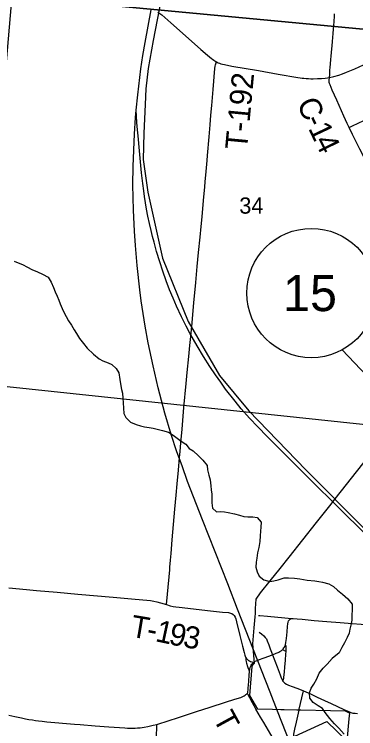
# Model space of a CAD drawing. Extents: x 0 to 1101, y 0 to 440.
# Drawn here: x 194.8 to 221.3, y 284.1 to 339.3 of the extents above; entities that cross this region are included whole.
import ezdxf

# ---------------------------------------------------------------- set-up
doc = ezdxf.new("R2010")
doc.units = 0
for name, color, linetype in [('GM_X_City_Street', 7, 'Continuous'), ('GM_X_Corporation', 7, 'Continuous'), ('GM_X_County_Road', 7, 'Continuous'), ('GM_X_County_Road_Text', 7, 'Continuous'), ('GM_X_Minor_River', 7, 'Continuous'), ('GM_X_Rail_Line', 7, 'Continuous'), ('GM_X_Section', 7, 'Continuous'), ('GM_X_Section_Text', 7, 'Continuous'), ('GM_X_State_Route', 7, 'Continuous'), ('GM_X_Township_Road', 7, 'Continuous'), ('GM_X_Township_Road_Text', 7, 'Continuous'), ('SH_Masking', 7, 'Continuous'), ('SH_Text', 7, 'Continuous')]:
    doc.layers.add(name, color=color, linetype=linetype)

msp = doc.modelspace()

# ---------------------------------------------------------------- linework, layer by layer
at = {"layer": 'GM_X_City_Street'}
for points in [[(213.743, 292.849), (213.836, 292.839), (214.448, 292.784), (215.791, 292.669), (216.294, 292.611)], [(216.294, 292.611), (216.437, 292.604), (216.731, 292.583), (217.12, 292.549), (218.053, 292.467), (219.02, 292.388), (220.056, 292.306), (220.999, 292.231), (221.694, 292.179), (222.238, 292.145), (222.813, 292.125)], [(213.806, 291.546), (213.97, 291.427), (214.162, 291.273), (214.27, 291.151), (214.351, 291.031), (214.425, 290.884), (214.549, 290.576), (214.656, 290.258), (214.75, 289.994), (214.815, 289.81), (215.175, 288.875), (215.413, 288.244), (215.464, 288.11), (215.531, 287.961), (215.574, 287.869), (215.623, 287.769), (215.678, 287.702), (215.73, 287.65), (215.781, 287.611), (215.903, 287.531), (216.062, 287.461), (216.342, 287.355), (216.708, 287.224), (217.049, 287.093), (217.222, 287.025), (217.754, 286.779), (218.283, 286.53), (218.841, 286.275), (219.374, 286.034), (220.355, 285.578), (220.617, 285.459), (220.831, 285.362), (220.956, 285.319), (221.038, 285.301), (221.138, 285.286), (221.215, 285.276), (221.403, 285.271)], [(215.617, 290.216), (215.655, 290.189), (215.822, 290.07), (215.872, 290.034)], [(215.623, 287.769), (215.657, 287.836), (215.681, 287.918), (215.699, 287.992), (215.711, 288.079), (215.751, 288.453), (215.785, 288.883), (215.824, 289.361), (215.866, 289.88), (215.872, 290.034), (215.881, 290.315), (215.881, 290.43), (215.873, 290.48), (215.857, 290.52), (215.825, 290.571)]]:
    msp.add_lwpolyline(points, dxfattribs=at)
at = {"layer": 'GM_X_Corporation'}
msp.add_lwpolyline([(216.549, 283.51), (219.039, 284.653), (220.6, 283.117), (220.765, 284.862), (220.805, 285.282), (220.737, 285.313), (220.481, 285.431), (219.303, 285.461), (217.017, 285.518), (216.716, 285.526), (215.717, 285.551), (215.46, 285.558), (214.815, 285.574), (213.703, 285.602), (213.068, 286.652), (213.253, 288.895), (213.259, 288.916), (213.269, 288.944), (213.284, 288.98), (213.302, 289.013), (213.317, 289.039), (213.335, 289.063), (213.357, 289.088), (213.373, 289.105), (213.392, 289.124), (213.41, 289.138), (213.424, 289.149), (213.299, 290.637), (213.411, 291.889), (213.487, 292.749), (213.504, 293.007), (213.518, 293.375), (213.555, 294.105), (213.893, 294.582), (214.654, 295.528), (215.421, 296.482), (216.12, 297.353), (218.239, 300.033), (219.268, 301.334), (219.682, 301.859), (223.961, 307.274)], dxfattribs=at)
at = {"layer": 'GM_X_County_Road'}
msp.add_lwpolyline([(213.051, 288.522), (213.009, 288.617), (212.969, 288.705), (212.908, 288.884), (212.845, 289.131), (212.815, 289.273), (212.799, 289.379), (212.799, 289.473), (212.799, 289.534)], dxfattribs=at)
at = {"layer": 'GM_X_Minor_River'}
for points in [[(194.837, 320.253), (195.153, 320.122), (195.47, 319.991), (195.875, 319.768), (196.202, 319.591), (196.632, 319.413), (197.016, 319.247), (197.478, 319), (197.699, 318.62), (197.885, 318.196), (198.015, 317.864), (198.157, 317.531), (198.289, 317.233), (198.397, 316.947), (198.539, 316.58), (198.67, 316.293), (198.847, 315.971), (199.045, 315.627), (199.267, 315.304), (199.488, 314.925), (199.665, 314.637), (199.898, 314.269), (200.198, 313.865), (200.487, 313.507), (200.98, 313.055), (201.406, 312.694), (201.699, 312.53), (202.106, 312.386), (202.4, 312.244), (202.736, 311.942), (202.934, 311.609), (203.016, 311.095), (203.067, 310.753), (203.139, 310.319), (203.214, 310.022), (203.253, 309.657), (203.28, 309.281), (203.284, 308.883), (203.334, 308.45), (203.465, 308.163), (203.845, 307.792), (204.275, 307.614), (204.614, 307.505), (204.92, 307.432), (205.272, 307.38), (205.601, 307.328), (206.009, 307.23), (206.304, 307.157), (206.791, 307.011), (207.151, 306.777), (207.454, 306.556), (207.769, 306.334), (208.117, 306.089), (208.385, 305.766), (208.677, 305.567), (209.103, 305.195), (209.427, 304.848), (209.761, 304.433), (209.801, 304.113), (209.907, 303.69), (210.003, 303.324), (210.052, 302.88), (210.091, 302.549), (210.12, 302.23), (210.135, 301.831), (210.13, 301.547), (210.192, 301.148), (210.494, 300.869), (210.824, 300.875), (211.108, 300.858), (211.403, 300.796), (211.879, 300.697), (212.276, 300.587), (212.604, 300.502), (212.911, 300.462), (213.309, 300.466), (213.65, 300.426), (213.939, 300.068), (213.932, 299.67), (213.893, 299.352), (213.875, 298.989), (213.844, 298.557), (213.768, 298.091), (213.67, 297.683), (213.605, 297.264), (213.566, 296.968), (213.536, 296.571)], [(213.536, 296.571), (213.643, 296.205), (213.785, 295.883), (214.167, 295.592), (214.631, 295.459), (214.94, 295.522), (215.26, 295.596), (215.718, 295.758), (216.059, 295.752), (216.526, 295.732), (216.945, 295.668), (217.513, 295.578), (218.104, 295.522), (218.41, 295.472), (218.705, 295.409), (219.192, 295.298), (219.553, 295.087), (219.855, 294.809), (220.248, 294.494), (220.651, 294.135), (220.985, 293.719), (220.989, 293.286), (220.97, 292.877), (220.963, 292.49), (220.876, 292.082), (220.814, 291.787), (220.752, 291.47), (220.609, 291.131), (220.397, 290.725), (220.186, 290.376), (219.974, 289.947), (219.452, 289.527)], [(220.384, 283.673), (219.951, 284.127), (219.628, 284.465), (219.262, 284.873), (218.908, 285.337), (218.698, 285.638), (218.362, 285.862), (217.969, 286.111), (217.715, 286.459), (217.678, 286.848), (217.811, 287.222), (218.022, 287.525), (218.247, 287.954), (218.45, 288.372), (218.742, 288.766), (219.056, 289.09), (219.452, 289.527)]]:
    msp.add_lwpolyline(points, dxfattribs=at)
at = {"layer": 'GM_X_Rail_Line'}
for points in [[(207.595, 347.721), (205.58, 337.301), (205.196, 335.14), (205.035, 333.563), (204.966, 332.345), (204.87, 330.138), (204.828, 328.104), (205.166, 325.582), (206.304, 320.469), (208.299, 315.584), (210.712, 311.388), (212.989, 308.669), (217.418, 304.098), (222.005, 299.489), (225.461, 296.005), (227.776, 293.168), (235.995, 292.835), (235.929, 291.413), (236.253, 289.925), (237.763, 285.722), (238.251, 283.697), (238.455, 282.445), (238.961, 279.059), (239.628, 275.669)], [(217.79, 278.906), (215.221, 285.435), (214.645, 286.906), (213.367, 290.174), (212.118, 293.337), (211.362, 295.284), (209.407, 300.248), (208.251, 303.193), (207.838, 304.424), (207.43, 305.506), (206.994, 306.85), (206.5, 308.495), (206.238, 309.466), (205.991, 310.434), (205.589, 312.145), (205.216, 313.92), (204.982, 315.214), (204.827, 316.185), (204.672, 317.165), (204.558, 318.029), (204.346, 319.898), (204.213, 321.442), (204.14, 322.559), (204.068, 324.191), (204.026, 326.136), (204.052, 327.563), (204.085, 328.823), (204.117, 329.469), (204.144, 330.071), (204.231, 331.35), (204.281, 331.906), (204.395, 333.095), (204.645, 335.117), (204.8, 336.155), (204.964, 337.148), (205.433, 339.681)], [(222.335, 298.81), (219.637, 301.477), (218.036, 303.078), (215.849, 305.25), (214.415, 306.677), (213.683, 307.42), (213.054, 308.091), (212.414, 308.811), (211.935, 309.409), (211.196, 310.351), (210.816, 310.88), (210.403, 311.451), (209.973, 312.091), (209.475, 312.873), (208.985, 313.689), (208.433, 314.678), (208.146, 315.203), (207.785, 315.946), (207.406, 316.77), (207.145, 317.368), (206.866, 318.031), (206.605, 318.72), (206.341, 319.46), (206.103, 320.18), (205.862, 320.985), (205.662, 321.702), (205.544, 322.154), (205.436, 322.606), (205.31, 323.165), (205.191, 323.729), (205.084, 324.265), (205.007, 324.748), (204.927, 325.246), (204.862, 325.691), (204.785, 326.243), (204.689, 327.082), (204.528, 328.775), (204.424, 329.932), (204.383, 330.396), (204.335, 330.971), (204.281, 331.906)]]:
    msp.add_lwpolyline(points, dxfattribs=at)
at = {"layer": 'GM_X_Section'}
for points in [[(197.44, 370.951), (229.492, 367.804), (226.76, 337.722), (194.684, 340.756)], [(226.76, 337.722), (223.979, 307.391), (192.078, 310.752), (194.684, 340.756)]]:
    msp.add_lwpolyline(points, close=True, dxfattribs=at)
at = {"layer": 'GM_X_State_Route'}
for points in [[(205.964, 339.505), (206.26, 339.277), (206.966, 338.666), (208.329, 337.45), (209.278, 336.611), (209.786, 336.173), (210.101, 335.912), (210.176, 335.854), (210.28, 335.782), (210.363, 335.727), (210.436, 335.685), (210.501, 335.65), (210.537, 335.631), (210.634, 335.589), (210.717, 335.554), (210.834, 335.511), (210.964, 335.471), (211.101, 335.437), (211.671, 335.324), (213.751, 334.981), (215.275, 334.714), (216.799, 334.453), (216.973, 334.426), (217.133, 334.403), (217.26, 334.391), (217.427, 334.37), (217.617, 334.36), (217.787, 334.353), (217.982, 334.349), (218.317, 334.359), (218.611, 334.378), (218.901, 334.405), (219.076, 334.428), (219.23, 334.453)], [(219.23, 334.453), (219.56, 334.525), (219.963, 334.634), (220.245, 334.725), (220.557, 334.847), (221.19, 335.121), (221.86, 335.431)], [(215.825, 290.571), (215.868, 290.76), (215.908, 291.053), (215.949, 291.571), (215.977, 291.981), (216.007, 292.205), (216.038, 292.335), (216.077, 292.425), (216.132, 292.504), (216.201, 292.562), (216.294, 292.611)], [(216.294, 292.611), (216.437, 292.604), (216.731, 292.583), (217.12, 292.549), (218.053, 292.467), (219.02, 292.388), (220.056, 292.306), (220.999, 292.231), (221.694, 292.179), (222.238, 292.145), (222.813, 292.125)], [(213.653, 289.365), (213.755, 289.407), (214.191, 289.568), (214.815, 289.81), (215.12, 289.933), (215.252, 289.985), (215.328, 290.017), (215.391, 290.046), (215.449, 290.076), (215.497, 290.108), (215.553, 290.152), (215.599, 290.195), (215.617, 290.216), (215.656, 290.262), (215.703, 290.331), (215.748, 290.403), (215.785, 290.475), (215.825, 290.571)], [(194.43, 285.14), (194.883, 285.035), (195.396, 284.926), (195.702, 284.86), (195.978, 284.807), (196.25, 284.762), (196.482, 284.725), (196.728, 284.692), (197.011, 284.661), (197.375, 284.62), (199.508, 284.442), (199.953, 284.405), (201.105, 284.318), (202.163, 284.239), (203.388, 284.147), (203.603, 284.138), (203.804, 284.128), (204.024, 284.128), (204.203, 284.135), (204.38, 284.144), (204.573, 284.163), (204.903, 284.209), (205.191, 284.261), (205.594, 284.349), (205.886, 284.422), (206.841, 284.721), (207.478, 284.929), (208.168, 285.158), (208.946, 285.415), (210.009, 285.76), (211.178, 286.137), (211.924, 286.37), (212.366, 286.511), (212.47, 286.552), (212.57, 286.595), (212.644, 286.632), (212.713, 286.671), (212.774, 286.72), (212.821, 286.762), (212.866, 286.807), (212.89, 286.846), (212.906, 286.893), (212.917, 286.947), (212.938, 287.089), (212.949, 287.228), (212.988, 287.746), (213.024, 288.245), (213.046, 288.48), (213.051, 288.522), (213.076, 288.693), (213.109, 288.821), (213.146, 288.924), (213.182, 289), (213.232, 289.077)], [(213.232, 289.077), (213.249, 289.103), (213.307, 289.167), (213.356, 289.219)], [(213.356, 289.219), (213.444, 289.274), (213.55, 289.323), (213.653, 289.365)]]:
    msp.add_lwpolyline(points, dxfattribs=at)
at = {"layer": 'GM_X_Township_Road'}
for points in [[(219.23, 334.453), (219.252, 334.667), (219.275, 334.998), (219.29, 335.221), (219.309, 335.496), (219.335, 335.826), (219.361, 336.101), (219.459, 337.189), (219.491, 337.567), (219.513, 337.83), (219.543, 338.195), (219.563, 338.434), (219.592, 338.809), (219.619, 339.159), (219.635, 339.363)], [(206.621, 293.682), (206.708, 294.492), (206.876, 296.367), (206.894, 296.572), (206.943, 297.11), (206.988, 297.648), (207.07, 298.698), (207.279, 301.064), (207.378, 302.139), (207.458, 303.013), (207.545, 304.091), (207.631, 305.055), (207.675, 305.519), (207.735, 306.187), (207.83, 307.245), (207.975, 308.916), (208.156, 310.79), (208.233, 311.625), (208.355, 312.868), (208.436, 313.722), (208.503, 314.427), (208.531, 314.705), (208.576, 315.187), (208.742, 317.025), (208.89, 318.603), (208.988, 319.829), (209.095, 320.904), (209.217, 322.109), (209.298, 322.924), (209.372, 323.665), (209.493, 324.945), (209.537, 325.484), (209.578, 325.967), (209.619, 326.412), (209.663, 326.894), (209.765, 328.026), (209.801, 328.415), (209.924, 329.845), (209.997, 330.774), (210.061, 331.535), (210.125, 332.278), (210.228, 333.523), (210.367, 335.138), (210.392, 335.33), (210.412, 335.417), (210.44, 335.49), (210.501, 335.65)], [(220.761, 330.585), (220.617, 330.89), (220.356, 331.448), (219.793, 332.688), (219.455, 333.457), (219.286, 333.873), (219.246, 333.982), (219.221, 334.07), (219.211, 334.137), (219.208, 334.192), (219.209, 334.25), (219.23, 334.453)], [(220.761, 330.585), (221.009, 330.7), (221.901, 331.112), (222.051, 331.179), (222.415, 331.346), (222.758, 331.522), (223.003, 331.642), (223.132, 331.712), (223.339, 331.82)], [(224.049, 324.687), (223.089, 326.161), (222.821, 326.61), (222.392, 327.376), (222.055, 327.999), (221.578, 328.908), (221.022, 330.029), (220.761, 330.585)], [(194.429, 294.971), (195.802, 294.844), (196.563, 294.777), (198.16, 294.642), (199.756, 294.503), (202.487, 294.259), (204.211, 294.107), (205.106, 294.017), (205.376, 293.99), (205.638, 293.955), (205.871, 293.899), (206.153, 293.827), (206.621, 293.682), (206.901, 293.598), (207.136, 293.548), (207.356, 293.507), (207.608, 293.476), (210.041, 293.199), (210.967, 293.108), (211.434, 293.065), (211.583, 293.034), (211.692, 292.991), (211.788, 292.922), (211.867, 292.835), (211.936, 292.719), (211.992, 292.577), (212.051, 292.358), (212.297, 291.307), (212.505, 290.467), (212.629, 289.981), (212.693, 289.775), (212.748, 289.626), (212.788, 289.549), (212.799, 289.534), (212.832, 289.488), (212.883, 289.437), (212.919, 289.404), (212.97, 289.371), (213.045, 289.325), (213.127, 289.289), (213.225, 289.259), (213.356, 289.219)], [(213.549, 285.589), (213.405, 285.848), (213.184, 286.259), (213.069, 286.478), (212.974, 286.663), (212.942, 286.719), (212.908, 286.764), (212.866, 286.807)], [(216.879, 285.508), (216.895, 285.593), (217.194, 286.901), (217.222, 287.025)], [(214.155, 284.559), (213.91, 284.968), (213.549, 285.589)], [(216.494, 283.469), (216.485, 283.56), (216.485, 283.672), (216.497, 283.801), (216.543, 284.046), (216.672, 284.602), (216.879, 285.508)], [(215.482, 282.307), (215.396, 282.492), (215.282, 282.701), (214.987, 283.169), (214.706, 283.632), (214.155, 284.559)], [(205.425, 278.842), (205.414, 278.904), (205.414, 278.972), (205.42, 279.05), (205.457, 279.393), (205.567, 280.507), (205.67, 281.622), (205.73, 282.273), (205.84, 283.612), (205.883, 284.132), (205.886, 284.217), (205.886, 284.293), (205.886, 284.422)]]:
    msp.add_lwpolyline(points, dxfattribs=at)
at = {"layer": 'SH_Masking'}
msp.add_circle((217.836, 317.778), 5, dxfattribs=at)
at = {"layer": 'SH_Text'}
msp.add_line((237.963, 294.642), (220.208, 313.377), dxfattribs=at)
msp.add_circle((217.836, 317.778), 5, dxfattribs=at)

# ---------------------------------------------------------------- texts
at = {"layer": 'GM_X_County_Road_Text'}
for s, rotation, p in [('C', 295.0734, (216.674, 332.431)), ('1', 295.3744, (217.569, 330.52)), ('-', 295.1398, (217.268, 331.161)), ('4', 296.3833, (218.033, 329.542))]:
    msp.add_text(s, height=1.705, rotation=rotation, dxfattribs=at).set_placement(p)
at = {"layer": 'GM_X_Section_Text'}
msp.add_text('34', height=1.2557, rotation=0, dxfattribs=at).set_placement((212.256, 323.913))
at = {"layer": 'GM_X_Township_Road_Text'}
for s, height, rotation, p in [('T-192', 1.7045, 84.6537, (212.852, 328.81)), ('T', 1.705, 350.3397, (203.767, 291.214)), ('1', 1.705, 347.8914, (205.691, 290.866)), ('9', 1.705, 347.972, (206.721, 290.645)), ('-', 1.705, 348.6663, (205.011, 291.002)), ('3', 1.705, 350.922, (207.842, 290.409)), ('T', 1.705, 298.669, (210.185, 284.892))]:
    msp.add_text(s, height=height, rotation=rotation, dxfattribs=at).set_placement(p)
at = {"layer": 'SH_Text'}
msp.add_text('15', height=2.8, rotation=360, dxfattribs=at).set_placement((215.648, 316.378))

doc.saveas('drawing.dxf')
